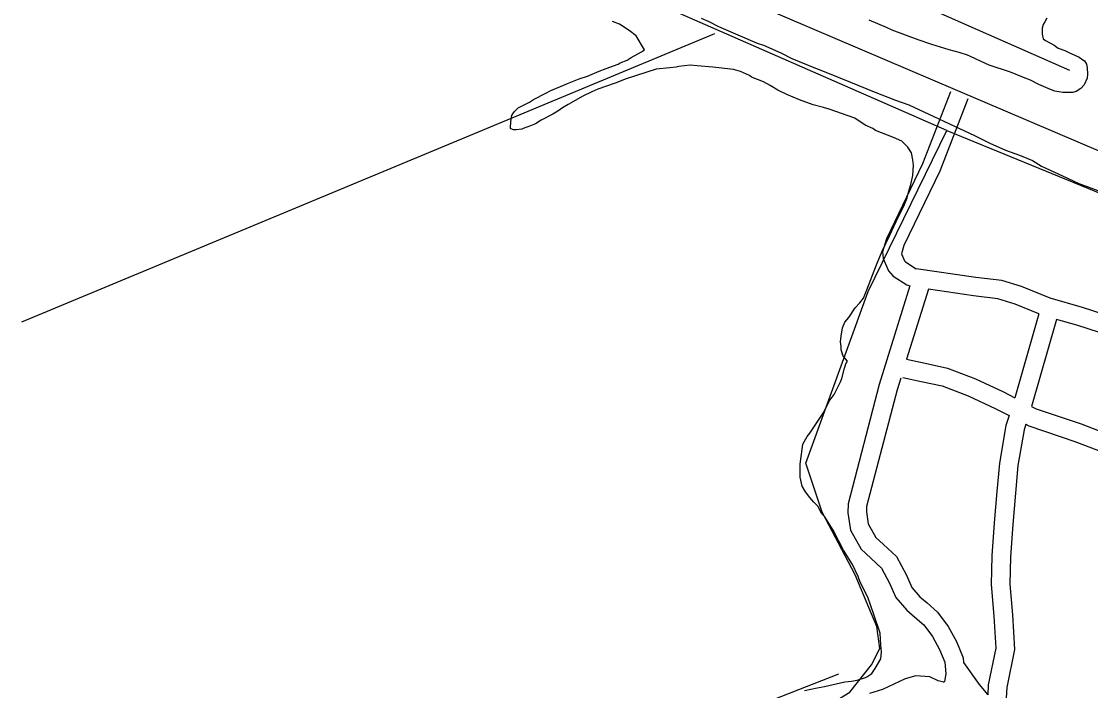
# Model space of a CAD drawing. Extents: x 3329297 to 3367176, y 649250 to 674653.
# Drawn here: x 3355485 to 3357209, y 670941 to 672020 of the extents above; entities that cross this region are included whole.
import ezdxf

# ---------------------------------------------------------------- set-up
doc = ezdxf.new("R2010")
doc.units = 0
for name, color, linetype in [('V-ROAD-CNTR', 7, 'Continuous'), ('V-SITE-VEGE', 7, 'Continuous'), ('V-TOPO-SHOR', 7, 'Continuous')]:
    doc.layers.add(name, color=color, linetype=linetype)

msp = doc.modelspace()

# ---------------------------------------------------------------- linework, layer by layer
at = {"layer": 'V-ROAD-CNTR'}
for points in [[(3356170.8, 672260), (3357698, 671608.4), (3358084.9, 671447.6)], [(3356983.7, 671905.8), (3356938.5, 671789.9), (3356880.4, 671668.8), (3356874.1, 671648.1), (3356874.8, 671637.1), (3356883.8, 671617.4), (3356891.1, 671608.9), (3356913, 671594.7), (3356918.1, 671593)], [(3357011.7, 671894.9), (3356966.1, 671778), (3356908.5, 671657.9), (3356904.4, 671644.5), (3356904.4, 671644.6), (3356909.4, 671633.7), (3356911.1, 671631.7), (3356928.2, 671620.6)], [(3357577.2, 671461.7), (3357523.2, 671482), (3357470.8, 671502.4), (3357428.9, 671515.8), (3357374.2, 671521.2), (3357302.7, 671528.6), (3357249.8, 671540.9), (3357196.2, 671558.2), (3357144, 671573), (3357097.9, 671591.8), (3357066.2, 671601.7), (3357024.6, 671606.8), (3356928.2, 671620.6)], [(3356918.1, 671593), (3356868.7, 671434), (3356818.3, 671241.8), (3356817.9, 671226.9), (3356822.1, 671199.3), (3356839.5, 671168.5), (3356855, 671154), (3356872.2, 671137.9), (3356885.4, 671113.7), (3356895.3, 671090.4), (3356913.2, 671070.2), (3356926.1, 671059.2), (3356940.5, 671046.5), (3356954.4, 671027.6), (3356965.9, 671006.7), (3356974.4, 670986.2), (3356976.2, 670967.8), (3356973.9, 670955.4), (3356972.4, 670953.8), (3356972.6, 670953.9), (3356963.5, 670956.4), (3356950.3, 670963), (3356927.8, 670964.5), (3356910.6, 670959.6), (3356873.7, 670942.5), (3356853.1, 670935.8)], [(3356947.8, 671587.5), (3356912.8, 671474.9)], [(3357125.8, 671548), (3357087.8, 671563.6), (3357059.9, 671572.2), (3357020.7, 671577.1), (3356947.8, 671587.5)], [(3357125.8, 671548), (3357087.2, 671412.8)], [(3357154.4, 671538.9), (3357114.4, 671398.8)], [(3357561.2, 671435.7), (3357512.5, 671454), (3357460.8, 671474.1), (3357422.8, 671486.2), (3357371.2, 671491.4), (3357297.7, 671498.9), (3357241.8, 671511.9), (3357187.5, 671529.5), (3357154.4, 671538.9)], [(3356912.8, 671474.9), (3356942.5, 671468.3), (3356978.7, 671460.5), (3357023.9, 671443.4), (3357069.1, 671422.2), (3357087.2, 671412.8)], [(3356903.4, 671444.5), (3356897.6, 671425.7), (3356848.2, 671237.5), (3356848, 671228.8), (3356851, 671209.3), (3356863.3, 671187.3), (3356875.4, 671176), (3356896.3, 671156.5), (3356912.4, 671126.7), (3356921, 671106.7), (3356934.3, 671091.7), (3356945.8, 671081.8), (3356962.7, 671066.9), (3356979.7, 671043.8), (3356993, 671019.7), (3357003.8, 670993.5), (3357004.5, 670986)], [(3356906.6, 671445.6), (3356936.1, 671439), (3356970.1, 671431.7), (3357012.2, 671415.8), (3357055.8, 671395.3), (3357078, 671383.9)], [(3357114.4, 671398.8), (3357121.7, 671395), (3357194.4, 671370.5), (3357268.8, 671341.8), (3357333.7, 671307), (3357407.2, 671269.8), (3357469.6, 671243.8), (3357525.7, 671220.9), (3357533.7, 671217.7)], [(3357078, 671383.9), (3357072.9, 671368), (3357062.4, 671307.1), (3357058.2, 671261.4), (3357053.9, 671210.9), (3357050.3, 671157.7), (3357049, 671111.4), (3357053.6, 671060.5), (3357056.4, 671008.9), (3357044.5, 670949.6), (3357043.5, 670933.7)], [(3357105, 671369.9), (3357102.1, 671360.9), (3357092.2, 671303.2), (3357088.1, 671258.7), (3357083.8, 671208.6), (3357080.3, 671156.2), (3357079, 671112.3), (3357083.5, 671062.7), (3357086.6, 671006.8), (3357074.3, 670945.7), (3357071.2, 670895.8)], [(3357105, 671369.9), (3357109.9, 671367.3), (3357184.2, 671342.2), (3357256.3, 671314.5), (3357319.8, 671280.4), (3357394.6, 671242.5), (3357458.1, 671216), (3357514.5, 671193), (3357526.3, 671188.4)], [(3357004.5, 670986), (3357030, 670950.4), (3357043.5, 670933.7)]]:
    msp.add_lwpolyline(points, dxfattribs=at)
at = {"layer": 'V-SITE-VEGE'}
for p, q in [((3356581.6, 672024.8), (3356593.9, 672019.2)), ((3357139, 672024.8), (3357135.4, 672018.9)), ((3356449.8, 672015), (3356438.7, 672019.5)), ((3356465.5, 672004.9), (3356449.8, 672015)), ((3356593.9, 672019.2), (3356609.5, 672011.4)), ((3356609.5, 672011.4), (3356671.9, 671984.5)), ((3356880.5, 672009.5), (3356852.6, 672021.7)), ((3356889.5, 672005.4), (3356880.5, 672009.5)), ((3357133.2, 672014.4), (3357131.3, 672008.6)), ((3357131.3, 672008.6), (3357131.3, 671999.1)), ((3357135.4, 672018.9), (3357133.2, 672014.4)), ((3356476.6, 671996), (3356465.5, 672004.9)), ((3356490, 671973.6), (3356476.6, 671996)), ((3356931.5, 671989.5), (3356889.5, 672005.4)), ((3356953.6, 671982.3), (3356931.5, 671989.5)), ((3357131.3, 671999.1), (3357132.7, 671991.4)), ((3357132.7, 671991.4), (3357136.7, 671988.7)), ((3356485.5, 671970.3), (3356490, 671973.6)), ((3356671.9, 671984.5), (3356682, 671981.1)), ((3356682, 671981.1), (3356709.9, 671968.8)), ((3356981.5, 671973.7), (3356953.6, 671982.3)), ((3356997.3, 671969.1), (3356981.5, 671973.7)), ((3357136.7, 671988.7), (3357143.5, 671985.1)), ((3357143.5, 671985.1), (3357150.7, 671981)), ((3357150.7, 671981), (3357157.4, 671976.5)), ((3357157.4, 671976.5), (3357167.8, 671972.4)), ((3357167.8, 671972.4), (3357174.6, 671969.2)), ((3356450.8, 671952.5), (3356462, 671956.9)), ((3356462, 671956.9), (3356468.7, 671961.4)), ((3356468.7, 671961.4), (3356485.5, 671970.3)), ((3356709.9, 671968.8), (3356727.7, 671959.8)), ((3356727.7, 671959.8), (3356765.6, 671944.1)), ((3357010.8, 671965), (3356997.3, 671969.1)), ((3357015.8, 671962.8), (3357010.8, 671965)), ((3357032.9, 671954.6), (3357015.8, 671962.8)), ((3357174.6, 671969.2), (3357184.9, 671964.7)), ((3357184.9, 671964.7), (3357190.8, 671962)), ((3357190.8, 671962), (3357197.1, 671957.5)), ((3357197.1, 671957.5), (3357199.8, 671955.7)), ((3357199.8, 671955.7), (3357203, 671950.7)), ((3356398.3, 671931.4), (3356417.3, 671939.2)), ((3356417.3, 671939.2), (3356428.5, 671943.6)), ((3356428.5, 671943.6), (3356447.5, 671950.3)), ((3356447.5, 671950.3), (3356450.8, 671952.5)), ((3356508.9, 671942.3), (3356460.8, 671926.8)), ((3356531.2, 671944.5), (3356508.9, 671942.3)), ((3356541.3, 671945.6), (3356531.2, 671944.5)), ((3356545.7, 671946.7), (3356541.3, 671945.6)), ((3356563.6, 671948.9), (3356545.7, 671946.7)), ((3356574.8, 671947.8), (3356563.6, 671948.9)), ((3356600.4, 671945.5), (3356574.8, 671947.8)), ((3356633.9, 671942.1), (3356600.4, 671945.5)), ((3356645.1, 671938.8), (3356633.9, 671942.1)), ((3356659.6, 671932), (3356645.1, 671938.8)), ((3356765.6, 671944.1), (3356774.6, 671940.7)), ((3356774.6, 671940.7), (3356802.5, 671929.5)), ((3357046, 671948.7), (3357032.9, 671954.6)), ((3357080.2, 671937.4), (3357046, 671948.7)), ((3357203, 671950.7), (3357203.9, 671944.8)), ((3357203.9, 671944.8), (3357204.7, 671934.5)), ((3356365.9, 671919.2), (3356384.9, 671926.9)), ((3356384.9, 671926.9), (3356398.3, 671931.4)), ((3356460.8, 671926.8), (3356443, 671920.1)), ((3356662.9, 671929.8), (3356659.6, 671932)), ((3356681.9, 671921.9), (3356662.9, 671929.8)), ((3356693, 671916.3), (3356681.9, 671921.9)), ((3356802.5, 671929.5), (3356822.5, 671921.7)), ((3356822.5, 671921.7), (3356860.5, 671906)), ((3357101.4, 671928.8), (3357080.2, 671937.4)), ((3357112.7, 671924.7), (3357101.4, 671928.8)), ((3357126.2, 671917.9), (3357112.7, 671924.7)), ((3357203.8, 671927.7), (3357198.8, 671917.3)), ((3357204.7, 671934.5), (3357203.8, 671927.7)), ((3356311.2, 671893.6), (3356331.3, 671903.6)), ((3356331.3, 671903.6), (3356339.1, 671908)), ((3356339.1, 671908), (3356354.8, 671914.7)), ((3356354.8, 671914.7), (3356365.9, 671919.2)), ((3356405, 671905.7), (3356390.5, 671899)), ((3356415, 671910.1), (3356405, 671905.7)), ((3356443, 671920.1), (3356415, 671910.1)), ((3356705.3, 671908.5), (3356693, 671916.3)), ((3356719.8, 671901.8), (3356705.3, 671908.5)), ((3356860.5, 671906), (3356895.1, 671892.5)), ((3357144.7, 671909.8), (3357126.2, 671917.9)), ((3357151.5, 671907), (3357144.7, 671909.8)), ((3357164.5, 671904.8), (3357151.5, 671907)), ((3357180.3, 671904.7), (3357164.5, 671904.8)), ((3357186.2, 671906.5), (3357180.3, 671904.7)), ((3357193.9, 671911.5), (3357186.2, 671906.5)), ((3357198.8, 671917.3), (3357193.9, 671911.5)), ((3356286.6, 671880.2), (3356304.5, 671889.1)), ((3356304.5, 671889.1), (3356311.2, 671893.6)), ((3356390.5, 671899), (3356367, 671885.7)), ((3356739.9, 671892.8), (3356719.8, 671901.8)), ((3356762.2, 671885), (3356739.9, 671892.8)), ((3356895.1, 671892.5), (3356916.2, 671884.7)), ((3356276.5, 671868), (3356277.7, 671870.2)), ((3356277.7, 671870.2), (3356279.9, 671873.5)), ((3356279.9, 671873.5), (3356286.6, 671880.2)), ((3356342.4, 671870.1), (3356323.4, 671860.1)), ((3356350.2, 671874.5), (3356342.4, 671870.1)), ((3356358.1, 671880.1), (3356350.2, 671874.5)), ((3356367, 671885.7), (3356358.1, 671880.1)), ((3356778.9, 671880.5), (3356762.2, 671885)), ((3356787.9, 671878.2), (3356778.9, 671880.5)), ((3356829.1, 671863.6), (3356787.9, 671878.2)), ((3356916.2, 671884.7), (3357022.2, 671835.4)), ((3356274.3, 671850.1), (3356275.4, 671862.4)), ((3356275.4, 671862.4), (3356276.5, 671868)), ((3356314.5, 671854.5), (3356306.6, 671851.2)), ((3356323.4, 671860.1), (3356314.5, 671854.5)), ((3356845.9, 671852.4), (3356829.1, 671863.6)), ((3356858.1, 671846.8), (3356845.9, 671852.4)), ((3356274.3, 671846.8), (3356274.3, 671850.1)), ((3356278.7, 671844.5), (3356274.3, 671846.8)), ((3356283.2, 671844.5), (3356278.7, 671844.5)), ((3356292.1, 671845.6), (3356283.2, 671844.5)), ((3356294.4, 671846.7), (3356292.1, 671845.6)), ((3356306.6, 671851.2), (3356294.4, 671846.7)), ((3356862.6, 671843.5), (3356858.1, 671846.8)), ((3356891.6, 671832.2), (3356862.6, 671843.5)), ((3357022.2, 671835.4), (3357046.8, 671823)), ((3356905, 671826.6), (3356891.6, 671832.2)), ((3356915, 671816.6), (3356905, 671826.6)), ((3357046.8, 671823), (3357072.4, 671811.8)), ((3356920.6, 671807.6), (3356915, 671816.6)), ((3356922.8, 671796.5), (3356920.6, 671807.6)), ((3357072.4, 671811.8), (3357094.7, 671804)), ((3357094.7, 671804), (3357115.9, 671795)), ((3356922.7, 671770.8), (3356923.9, 671787.5)), ((3356923.9, 671787.5), (3356922.8, 671796.5)), ((3357115.9, 671795), (3357130.4, 671786)), ((3357130.4, 671786), (3357163.9, 671770.3)), ((3356919.4, 671756.3), (3356922.7, 671770.8)), ((3357163.9, 671770.3), (3357190.6, 671758)), ((3356916, 671744), (3356919.4, 671756.3)), ((3357190.6, 671758), (3357233, 671742.3)), ((3356908.1, 671721.7), (3356913.7, 671735.1)), ((3356913.7, 671735.1), (3356916, 671744)), ((3356899.2, 671703.8), (3356908.1, 671721.7)), ((3356885.7, 671674.8), (3356899.2, 671703.8)), ((3356873.4, 671649.2), (3356885.7, 671674.8)), ((3356864.4, 671626.9), (3356873.4, 671649.2)), ((3356848.7, 671586.7), (3356864.4, 671626.9)), ((3356843.1, 671573.3), (3356848.7, 671586.7)), ((3356829.7, 671557.7), (3356837.5, 671565.5)), ((3356837.5, 671565.5), (3356843.1, 671573.3)), ((3356812.9, 671534.3), (3356819.6, 671542.1)), ((3356819.6, 671542.1), (3356829.7, 671557.7)), ((3356807.3, 671512), (3356809.5, 671525.4)), ((3356809.5, 671525.4), (3356812.9, 671534.3)), ((3356806.1, 671503.1), (3356807.3, 671512)), ((3356807.3, 671495.3), (3356806.1, 671503.1)), ((3356807.2, 671489.7), (3356807.3, 671495.3)), ((3356810.6, 671479.6), (3356807.2, 671489.7)), ((3356817.3, 671471.8), (3356810.6, 671479.6)), ((3356808.3, 671443.9), (3356812.8, 671460.6)), ((3356812.8, 671460.6), (3356815, 671467.3)), ((3356815, 671467.3), (3356817.3, 671471.8)), ((3356795.9, 671418.2), (3356806, 671438.3)), ((3356806, 671438.3), (3356808.3, 671443.9)), ((3356779.1, 671389.2), (3356788.1, 671407.1)), ((3356788.1, 671407.1), (3356795.9, 671418.2)), ((3356756.8, 671355.8), (3356779.1, 671389.2)), ((3356752.3, 671350.2), (3356756.8, 671355.8)), ((3356741, 671305.6), (3356745.6, 671338)), ((3356745.6, 671338), (3356752.3, 671350.2)), ((3356741, 671284.4), (3356741, 671305.6)), ((3356744.3, 671269.9), (3356741, 671284.4)), ((3356749.9, 671260.9), (3356744.3, 671269.9)), ((3356756.6, 671252), (3356749.9, 671260.9)), ((3356763.3, 671244.1), (3356756.6, 671252)), ((3356769.9, 671237.4), (3356763.3, 671244.1)), ((3356775.5, 671226.3), (3356769.9, 671237.4)), ((3356781.1, 671220.7), (3356775.5, 671226.3)), ((3356794.4, 671199.4), (3356781.1, 671220.7)), ((3356803.3, 671181.6), (3356794.4, 671199.4)), ((3356811.1, 671167), (3356803.3, 671181.6)), ((3356825.6, 671143.6), (3356811.1, 671167)), ((3356834.5, 671124.6), (3356825.6, 671143.6)), ((3356837.8, 671115.6), (3356834.5, 671124.6)), ((3356850.1, 671091), (3356837.8, 671115.6)), ((3356860.1, 671063.1), (3356850.1, 671091)), ((3356870, 671033), (3356860.1, 671063.1)), ((3356871.1, 671014), (3356870, 671033)), ((3356872.2, 671002.8), (3356871.1, 671014)), ((3356862.1, 670976), (3356871.1, 670991.6)), ((3356871.1, 670991.6), (3356872.2, 671002.8)), ((3356856.5, 670968.2), (3356862.1, 670976)), ((3356813, 670954.9), (3356824.1, 670956)), ((3356824.1, 670956), (3356833.1, 670957.1)), ((3356833.1, 670957.1), (3356846.5, 670961.5)), ((3356846.5, 670961.5), (3356848.7, 670962.7)), ((3356848.7, 670962.7), (3356856.5, 670968.2)), ((3356748.2, 670940.5), (3356768.3, 670944.9)), ((3356768.3, 670944.9), (3356780.6, 670947.2)), ((3356780.6, 670947.2), (3356813, 670954.9))]:
    msp.add_line(p, q, dxfattribs=at)
at = {"layer": 'V-TOPO-SHOR'}
for p, q in [((3356572.7, 672207.4), (3357175.2, 671940.6)), ((3355486.2, 671535.1), (3356603.8, 671999.9))]:
    msp.add_line(p, q, dxfattribs=at)
for points in [[(3356977.6, 671843.5), (3356199.3, 672184.8), (3355601.3, 672442.9)], [(3355852.3, 669851.2), (3355781.9, 669877.4), (3355561.4, 670311.9), (3355557, 670320.7), (3355574.5, 670342.7), (3355618.4, 670377.9), (3355671.1, 670400), (3355802.8, 670453), (3356031, 670572), (3356452.5, 670713.4), (3356518.3, 670783.8), (3356742.2, 670889.7), (3356821.2, 670938.2), (3356856.2, 670982.2), (3356869.4, 671008.6), (3356864.9, 671043.7), (3356851.7, 671074.4), (3356829.6, 671127.1), (3356776.7, 671228.1), (3356750.2, 671307.1), (3356850.7, 671584.1), (3356977.6, 671843.5), (3358046.1, 671406.2)], [(3354793.9, 669593.2), (3354582.1, 670093.7), (3355372.4, 670376.4), (3355987, 670623.6), (3356083.5, 670685.3), (3356803.5, 670967.8)]]:
    msp.add_lwpolyline(points, dxfattribs=at)

doc.saveas('drawing.dxf')
